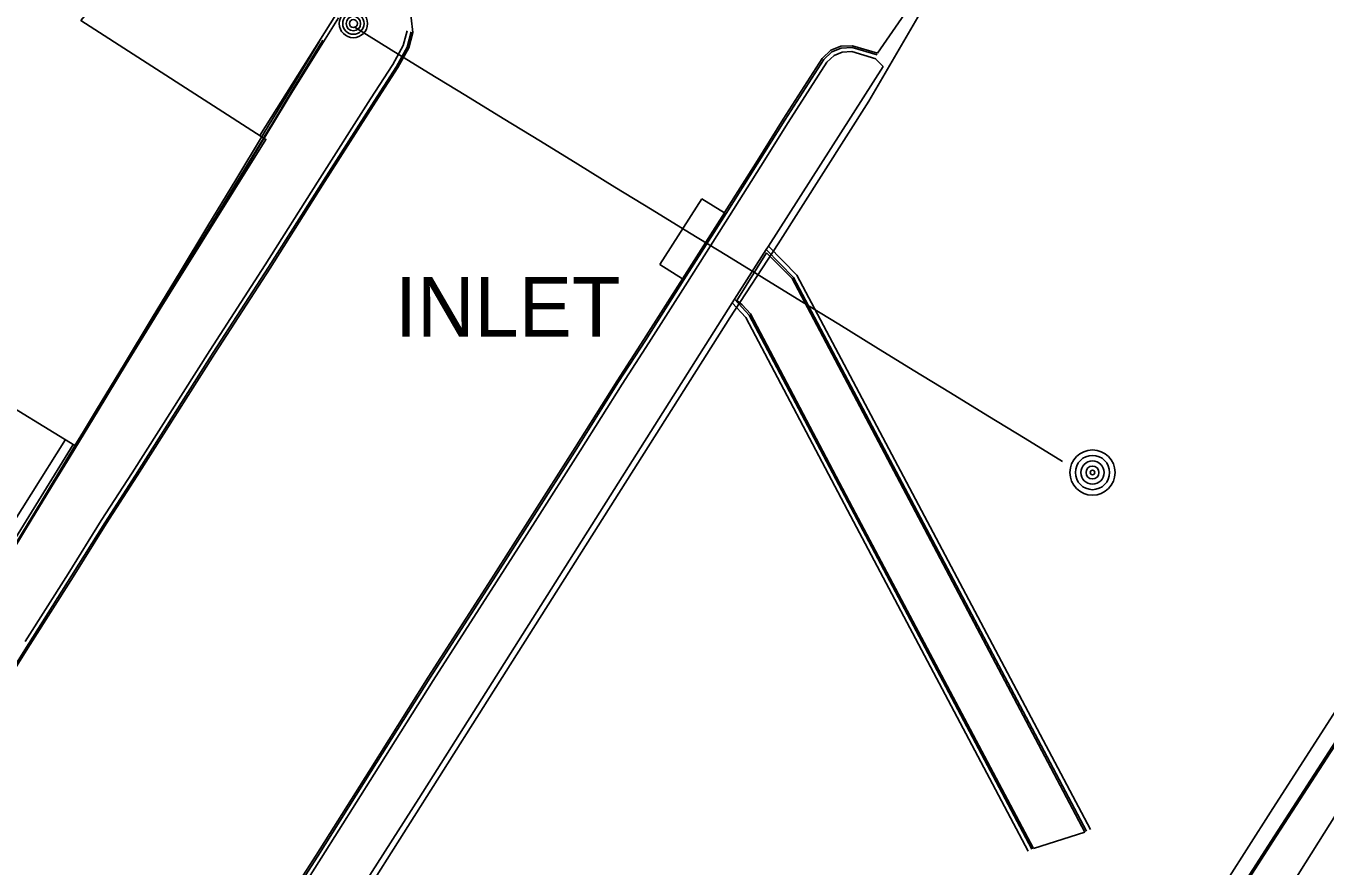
# Model space of a CAD drawing. Extents: x 368532 to 392481, y 10654822 to 10676899.
# Drawn here: x 368734.9 to 368844, y 10676675.6 to 10676746.1 of the extents above; entities that cross this region are included whole.
import ezdxf

# ---------------------------------------------------------------- set-up
doc = ezdxf.new("R2010")
doc.units = 0
for name, color, linetype in [('p_Catenary', 7, 'Continuous'), ('p_drainage conc drain', 7, 'Continuous'), ('p_drainage inlet', 7, 'Continuous'), ('p_dtm sidewalk', 7, 'Continuous'), ('p_road - paved curb', 7, 'Continuous'), ('p_structure building', 7, 'Continuous'), ('p_structure fence', 7, 'Continuous'), ('p_structure wall', 7, 'Continuous'), ('p_utility general pole', 7, 'Continuous')]:
    doc.layers.add(name, color=color, linetype=linetype)

msp = doc.modelspace()

# ---------------------------------------------------------------- linework, layer by layer
at = {"layer": 'p_Catenary'}
for points in [[(368833.97, 10676671.52), (368839.45, 10676680.07), (368844.92, 10676688.62), (368850.4, 10676697.17), (368855.87, 10676705.72), (368861.35, 10676714.27), (368866.82, 10676722.83), (368872.3, 10676731.38), (368877.77, 10676739.93), (368883.25, 10676748.48)], [(368762.46, 10676746.04), (368765.59, 10676744.12), (368768.72, 10676742.19), (368771.85, 10676740.27), (368774.99, 10676738.35), (368778.12, 10676736.43), (368781.25, 10676734.51), (368784.38, 10676732.59), (368787.51, 10676730.67), (368790.64, 10676728.75), (368793.77, 10676726.83), (368796.91, 10676724.91), (368800.04, 10676722.98), (368803.17, 10676721.06), (368806.3, 10676719.14), (368809.43, 10676717.22), (368812.56, 10676715.3), (368815.69, 10676713.38), (368818.83, 10676711.46), (368821.96, 10676709.54)], [(368883.67, 10676745.76), (368878.16, 10676737.24), (368872.66, 10676728.72), (368867.16, 10676720.2), (368861.66, 10676711.68), (368856.16, 10676703.17), (368850.66, 10676694.65), (368845.16, 10676686.13), (368839.65, 10676677.61), (368834.15, 10676669.09)], [(368834.31, 10676669.6), (368839.78, 10676678.09), (368845.26, 10676686.58), (368850.74, 10676695.06), (368856.22, 10676703.55), (368861.69, 10676712.04), (368867.17, 10676720.53), (368872.65, 10676729.02), (368878.13, 10676737.51), (368883.6, 10676746)], [(368715.77, 10676672.42), (368718.09, 10676676.24), (368720.41, 10676680.05), (368722.73, 10676683.87), (368725.05, 10676687.69), (368727.37, 10676691.5), (368729.69, 10676695.32), (368732.01, 10676699.13), (368734.33, 10676702.95), (368736.65, 10676706.77), (368738.97, 10676710.58), (368741.29, 10676714.4), (368743.61, 10676718.21), (368745.93, 10676722.03), (368748.25, 10676725.85), (368750.57, 10676729.66), (368752.89, 10676733.48), (368755.21, 10676737.29), (368757.53, 10676741.11), (368759.85, 10676744.93)], [(368717.37, 10676675.09), (368719.73, 10676678.96), (368722.09, 10676682.84), (368724.45, 10676686.71), (368726.81, 10676690.58), (368729.17, 10676694.46), (368731.53, 10676698.33), (368733.89, 10676702.21), (368736.25, 10676706.08), (368738.61, 10676709.95), (368740.97, 10676713.83), (368743.33, 10676717.7), (368745.7, 10676721.57), (368748.06, 10676725.45), (368750.42, 10676729.32), (368752.78, 10676733.2), (368755.14, 10676737.07), (368757.5, 10676740.94), (368759.86, 10676744.82)], [(368717.48, 10676675.23), (368719.82, 10676679.1), (368722.16, 10676682.96), (368724.49, 10676686.83), (368726.83, 10676690.69), (368729.16, 10676694.55), (368731.5, 10676698.42), (368733.84, 10676702.28), (368736.17, 10676706.15), (368738.51, 10676710.01), (368740.84, 10676713.88), (368743.18, 10676717.74), (368745.52, 10676721.6), (368747.85, 10676725.47), (368750.19, 10676729.33), (368752.53, 10676733.2), (368754.86, 10676737.06), (368757.2, 10676740.92), (368759.53, 10676744.79)], [(368841.29, 10676674.09), (368846.6, 10676682.54), (368851.91, 10676690.98), (368857.22, 10676699.42), (368862.53, 10676707.87), (368867.84, 10676716.31), (368873.15, 10676724.75), (368878.46, 10676733.2), (368883.77, 10676741.64)]]:
    msp.add_lwpolyline(points, dxfattribs=at)
at = {"layer": 'p_drainage conc drain'}
for p, q in [((368799.38, 10676724.99), (368797.08, 10676727.33)), ((368799.66, 10676725.2), (368797.28, 10676727.63)), ((368794.62, 10676723.05), (368797.12, 10676727.05)), ((368797.12, 10676727.05), (368797.45, 10676726.74)), ((368799.26, 10676724.9), (368797.45, 10676726.74)), ((368824, 10676678.48), (368799.38, 10676724.99)), ((368824.31, 10676678.64), (368799.66, 10676725.2)), ((368823.86, 10676678.41), (368799.26, 10676724.9)), ((368794.23, 10676722.85), (368795.36, 10676721.64)), ((368794.42, 10676723.16), (368795.65, 10676721.84)), ((368795.06, 10676722.7), (368794.62, 10676723.05)), ((368795.06, 10676722.7), (368795.77, 10676721.93)), ((368795.65, 10676721.84), (368804.21, 10676705.61)), ((368795.77, 10676721.93), (368804.34, 10676705.68)), ((368795.36, 10676721.64), (368803.9, 10676705.44)), ((368803.9, 10676705.44), (368819.09, 10676676.8)), ((368804.21, 10676705.61), (368819.4, 10676676.97)), ((368804.34, 10676705.68), (368819.53, 10676677.04)), ((368823.86, 10676678.41), (368819.53, 10676677.04))]:
    msp.add_line(p, q, dxfattribs=at)
at = {"layer": 'p_drainage inlet'}
for p, q in [((368791.68, 10676731.61), (368788.15, 10676726.08)), ((368793.57, 10676730.41), (368791.68, 10676731.61)), ((368788.15, 10676726.08), (368790.04, 10676724.87))]:
    msp.add_line(p, q, dxfattribs=at)
at = {"layer": 'p_dtm sidewalk'}
for p, q in [((368761.15, 10676746.8), (368754.86, 10676736.71)), ((368797.28, 10676727.63), (368806.92, 10676742.71)), ((368806.92, 10676742.71), (368806.3, 10676743.34)), ((368794.43, 10676723.18), (368797.08, 10676727.33)), ((368797.08, 10676727.33), (368797.28, 10676727.63)), ((368767.9, 10676681.24), (368794.23, 10676722.85)), ((368794.23, 10676722.85), (368794.42, 10676723.16)), ((368794.42, 10676723.16), (368794.43, 10676723.18)), ((368718.62, 10676678.15), (368738.88, 10676710.97)), ((368742.27, 10676641.21), (368767.9, 10676681.24))]:
    msp.add_line(p, q, dxfattribs=at)
at = {"layer": 'p_road - paved curb'}
for p, q in [((368806.43, 10676743.82), (368814.12, 10676755.03)), ((368767.11, 10676748.03), (368767.41, 10676745.58)), ((368766.93, 10676745.71), (368766.59, 10676744.48)), ((368767.27, 10676745.62), (368766.92, 10676744.35)), ((368767.41, 10676745.58), (368767.06, 10676744.29)), ((368766.59, 10676744.48), (368765.72, 10676742.88)), ((368766.92, 10676744.35), (368766.02, 10676742.7)), ((368767.06, 10676744.29), (368766.15, 10676742.62)), ((368801.79, 10676743.39), (368802.51, 10676744.08)), ((368801.91, 10676743.29), (368802.59, 10676743.95)), ((368802.18, 10676743.07), (368802.78, 10676743.65)), ((368802.51, 10676744.08), (368803.36, 10676744.41)), ((368802.59, 10676743.95), (368803.39, 10676744.26)), ((368802.78, 10676743.65), (368803.47, 10676743.91)), ((368803.36, 10676744.41), (368804.33, 10676744.46)), ((368803.39, 10676744.26), (368804.31, 10676744.31)), ((368803.47, 10676743.91), (368804.27, 10676743.96)), ((368804.27, 10676743.96), (368806.29, 10676743.35)), ((368804.31, 10676744.31), (368806.39, 10676743.68)), ((368804.33, 10676744.46), (368806.43, 10676743.82)), ((368765.72, 10676742.88), (368763.85, 10676739.99)), ((368766.02, 10676742.7), (368764.14, 10676739.8)), ((368766.15, 10676742.62), (368764.27, 10676739.72)), ((368798.51, 10676738.28), (368801.79, 10676743.39)), ((368798.64, 10676738.2), (368801.91, 10676743.29)), ((368798.93, 10676738.01), (368802.18, 10676743.07)), ((368763.85, 10676739.99), (368759.4, 10676733.01)), ((368764.14, 10676739.8), (368759.69, 10676732.82)), ((368764.27, 10676739.72), (368759.82, 10676732.74)), ((368796.2, 10676734.6), (368798.51, 10676738.28)), ((368796.33, 10676734.52), (368798.64, 10676738.2)), ((368796.62, 10676734.33), (368798.93, 10676738.01)), ((368793.59, 10676730.44), (368796.2, 10676734.6)), ((368793.72, 10676730.36), (368796.33, 10676734.52)), ((368794.01, 10676730.17), (368796.62, 10676734.33)), ((368759.4, 10676733.01), (368755, 10676726.05)), ((368759.69, 10676732.82), (368755.29, 10676725.86)), ((368759.82, 10676732.74), (368755.42, 10676725.78)), ((368790.04, 10676724.87), (368793.57, 10676730.41)), ((368790.17, 10676724.79), (368793.72, 10676730.36)), ((368790.46, 10676724.6), (368794.01, 10676730.17)), ((368793.57, 10676730.41), (368793.59, 10676730.44)), ((368755, 10676726.05), (368750.35, 10676718.87)), ((368755.29, 10676725.86), (368750.64, 10676718.68)), ((368755.42, 10676725.78), (368750.77, 10676718.6)), ((368786.81, 10676719.77), (368790.04, 10676724.87)), ((368786.94, 10676719.69), (368790.17, 10676724.79)), ((368787.23, 10676719.5), (368790.46, 10676724.6)), ((368784.56, 10676716.3), (368786.81, 10676719.77)), ((368784.69, 10676716.22), (368786.94, 10676719.69)), ((368750.35, 10676718.87), (368743.82, 10676708.59)), ((368750.64, 10676718.68), (368744.11, 10676708.4)), ((368750.77, 10676718.6), (368744.24, 10676708.32)), ((368784.98, 10676716.03), (368787.23, 10676719.5)), ((368781.05, 10676710.7), (368784.56, 10676716.3)), ((368781.18, 10676710.62), (368784.69, 10676716.22)), ((368781.47, 10676710.43), (368784.98, 10676716.03)), ((368777.26, 10676704.78), (368781.05, 10676710.7)), ((368777.39, 10676704.7), (368781.18, 10676710.62)), ((368777.68, 10676704.51), (368781.47, 10676710.43)), ((368743.82, 10676708.59), (368741.23, 10676704.58)), ((368744.11, 10676708.4), (368741.52, 10676704.39)), ((368744.24, 10676708.32), (368741.65, 10676704.31)), ((368741.23, 10676704.58), (368738.45, 10676700.11)), ((368741.52, 10676704.39), (368738.74, 10676699.92)), ((368741.65, 10676704.31), (368738.87, 10676699.84)), ((368774.02, 10676699.69), (368777.26, 10676704.78)), ((368774.15, 10676699.61), (368777.39, 10676704.7)), ((368774.44, 10676699.42), (368777.68, 10676704.51)), ((368738.45, 10676700.11), (368734.85, 10676694.43)), ((368738.74, 10676699.92), (368735.14, 10676694.24)), ((368738.87, 10676699.84), (368735.27, 10676694.16)), ((368768.7, 10676691.41), (368774.02, 10676699.69)), ((368768.83, 10676691.33), (368774.15, 10676699.61)), ((368769.12, 10676691.14), (368774.44, 10676699.42)), ((368735.14, 10676694.24), (368731.66, 10676688.72)), ((368735.27, 10676694.16), (368731.79, 10676688.64)), ((368763.73, 10676683.54), (368768.7, 10676691.41)), ((368763.86, 10676683.46), (368768.83, 10676691.33)), ((368764.15, 10676683.27), (368769.12, 10676691.14)), ((368759.29, 10676676.48), (368763.73, 10676683.54)), ((368759.42, 10676676.4), (368763.86, 10676683.46)), ((368759.71, 10676676.21), (368764.15, 10676683.27)), ((368756.19, 10676671.67), (368759.29, 10676676.48)), ((368756.32, 10676671.59), (368759.42, 10676676.4)), ((368756.61, 10676671.4), (368759.71, 10676676.21))]:
    msp.add_line(p, q, dxfattribs=at)
at = {"layer": 'p_structure building'}
msp.add_lwpolyline([(368633.44, 10676734.39), (368667.74, 10676786.85), (368703.83, 10676763.83), (368698.82, 10676755.99), (368718.25, 10676744.11), (368726.01, 10676756.05), (368740.03, 10676747.17), (368739.52, 10676746.58), (368755.06, 10676736.59), (368739.01, 10676710.89), (368724.36, 10676719.85), (368716.54, 10676707.14), (368709, 10676712.18), (368706.84, 10676708.94), (368699.66, 10676713.38), (368701.71, 10676716.78), (368681.87, 10676729.81), (368669.49, 10676711.77)], close=True, dxfattribs=at)
at = {"layer": 'p_structure fence'}
for p, q in [((368810.59, 10676748.2), (368805.71, 10676739.79)), ((368805.71, 10676739.79), (368798.08, 10676727.82)), ((368798.08, 10676727.82), (368794.02, 10676721.61)), ((368794.02, 10676721.61), (368773.31, 10676688.88)), ((368773.31, 10676688.88), (368747.27, 10676647.75))]:
    msp.add_line(p, q, dxfattribs=at)
at = {"layer": 'p_structure wall'}
for p, q in [((368760.93, 10676747.05), (368754.54, 10676736.92)), ((368738.23, 10676711.37), (368719.59, 10676681.84))]:
    msp.add_line(p, q, dxfattribs=at)
at = {"layer": 'p_utility general pole'}
for centre, radius in [((368762.41, 10676746.32), 1.19), ((368762.41, 10676746.32), 0.901), ((368762.41, 10676746.32), 0.608), ((368762.41, 10676746.32), 0.337), ((368824.49, 10676708.61), 1.9), ((368824.49, 10676708.61), 1.44), ((368824.49, 10676708.61), 0.973), ((368824.49, 10676708.61), 0.539), ((368824.49, 10676708.61), 0.192)]:
    msp.add_circle(centre, radius, dxfattribs=at)

# ---------------------------------------------------------------- texts
at = {"layer": 'p_drainage inlet'}
msp.add_text(' INLET', height=5, dxfattribs=at).set_placement((368764.04, 10676720.02))

doc.saveas('drawing.dxf')
